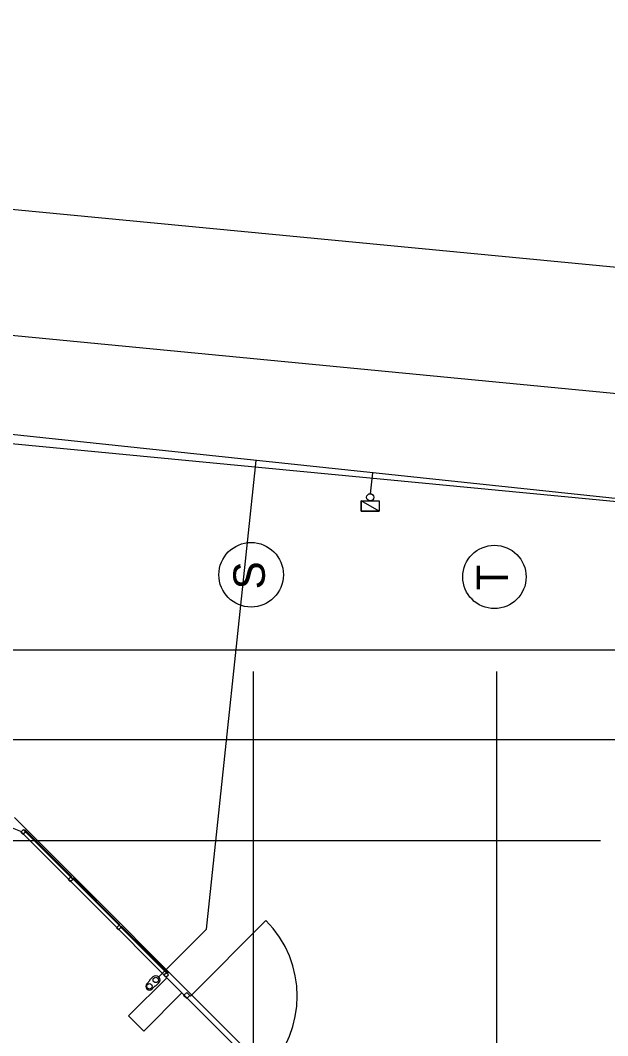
# Model space of a CAD drawing. Extents: x -264205 to -263659, y -1242401 to -1242060.
# Drawn here: x -263808.81 to -263792.45, y -1242093.38 to -1242065.11 of the extents above; entities that cross this region are included whole.
import ezdxf

# ---------------------------------------------------------------- set-up
doc = ezdxf.new("R2010")
doc.units = 0
for name, color, linetype in [('OBRUBNIKY_KOMUNIKACIE_PROJEKT', 7, 'Continuous'), ('OSI_STAVBY_KFA', 7, 'Continuous'), ('RAM_NA_TLAC_12xA4_1-250', 7, 'Continuous'), ('SITUACIA_DSP_2D', 7, 'Continuous')]:
    doc.layers.add(name, color=color, linetype=linetype)

msp = doc.modelspace()

# ---------------------------------------------------------------- linework, layer by layer
at = {"layer": 'OBRUBNIKY_KOMUNIKACIE_PROJEKT'}
for p, q in [((-263765.318, -1242074.565), (-263863.949, -1242065.106)), ((-263765.364, -1242078.076), (-263864.283, -1242068.59)), ((-263765.366, -1242081.09), (-263864.57, -1242071.577)), ((-263808.968, -1242087.307), (-263794.893, -1242101.382))]:
    msp.add_line(p, q, dxfattribs=at)
at = {"layer": 'OSI_STAVBY_KFA'}
for p, q in [((-263802.318, -1242083.237), (-263802.318, -1242083.237)), ((-263802.318, -1242083.237), (-263802.318, -1242246.707)), ((-263795.543, -1242083.237), (-263795.543, -1242083.237)), ((-263795.543, -1242083.237), (-263795.543, -1242246.707)), ((-263792.653, -1242087.957), (-263911.523, -1242087.957)), ((-263792.653, -1242087.957), (-263792.653, -1242087.957))]:
    msp.add_line(p, q, dxfattribs=at)
for centre, radius in [((-263802.378, -1242080.545), 0.899), ((-263795.603, -1242080.605), 0.882)]:
    msp.add_circle(centre, radius, dxfattribs=at)
at = {"layer": 'RAM_NA_TLAC_12xA4_1-250'}
msp.add_lwpolyline([(-263980.29, -1242085.136), (-263770.29, -1242085.136), (-263770.29, -1242307.886), (-263980.29, -1242307.886)], close=True, dxfattribs=at)
at = {"layer": 'SITUACIA_DSP_2D'}
for p, q in [((-263765.318, -1242074.565), (-263863.949, -1242065.106)), ((-263765.364, -1242078.076), (-263864.283, -1242068.59)), ((-263765.366, -1242081.09), (-263864.57, -1242071.577)), ((-263779.165, -1242079.809), (-263809.416, -1242076.605)), ((-263803.618, -1242090.413), (-263802.236, -1242077.366)), ((-263799.052, -1242078.288), (-263798.99, -1242077.71)), ((-263799.312, -1242078.777), (-263799.312, -1242078.487)), ((-263799.312, -1242078.487), (-263798.812, -1242078.487)), ((-263798.812, -1242078.777), (-263799.312, -1242078.487)), ((-263798.812, -1242078.777), (-263799.312, -1242078.487)), ((-263799.312, -1242078.487), (-263799.312, -1242078.777)), ((-263798.812, -1242078.487), (-263798.812, -1242078.777)), ((-263798.812, -1242078.777), (-263799.312, -1242078.777)), ((-263799.312, -1242078.777), (-263798.812, -1242078.777)), ((-263788.143, -1242082.64), (-263924.143, -1242082.64)), ((-263809.355, -1242087.457), (-263808.8, -1242087.687)), ((-263808.968, -1242087.307), (-263794.893, -1242101.382)), ((-263795.272, -1242101.215), (-263808.8, -1242087.687)), ((-263808.719, -1242087.641), (-263808.79, -1242087.712)), ((-263808.79, -1242087.712), (-263808.733, -1242087.769)), ((-263808.733, -1242087.769), (-263808.662, -1242087.698)), ((-263808.691, -1242087.67), (-263808.719, -1242087.641)), ((-263808.696, -1242087.665), (-263808.678, -1242087.647)), ((-263807.387, -1242088.973), (-263808.696, -1242087.665)), ((-263808.662, -1242087.698), (-263808.691, -1242087.67)), ((-263808.678, -1242087.647), (-263807.37, -1242088.955)), ((-263807.4, -1242088.96), (-263807.471, -1242089.031)), ((-263807.471, -1242089.031), (-263807.414, -1242089.088)), ((-263807.414, -1242089.088), (-263807.343, -1242089.017)), ((-263807.372, -1242088.989), (-263807.4, -1242088.96)), ((-263807.37, -1242088.955), (-263807.387, -1242088.973)), ((-263807.343, -1242089.017), (-263807.372, -1242088.989)), ((-263807.338, -1242088.987), (-263807.356, -1242089.005)), ((-263807.356, -1242089.005), (-263806.047, -1242090.313)), ((-263806.03, -1242090.295), (-263807.338, -1242088.987)), ((-263806.056, -1242090.304), (-263806.127, -1242090.375)), ((-263806.028, -1242090.333), (-263806.056, -1242090.304)), ((-263806.047, -1242090.313), (-263806.03, -1242090.295)), ((-263805.999, -1242090.361), (-263806.028, -1242090.333)), ((-263805.994, -1242090.331), (-263806.012, -1242090.349)), ((-263804.686, -1242091.639), (-263805.994, -1242090.331)), ((-263804.069, -1242092.276), (-263801.966, -1242090.173)), ((-263806.127, -1242090.375), (-263806.07, -1242090.432)), ((-263806.07, -1242090.432), (-263805.999, -1242090.361)), ((-263806.012, -1242090.349), (-263804.703, -1242091.657)), ((-263804.95, -1242091.744), (-263803.618, -1242090.413)), ((-263805.194, -1242091.823), (-263805.115, -1242091.744)), ((-263805.115, -1242091.744), (-263805.194, -1242091.823)), ((-263804.737, -1242091.624), (-263804.807, -1242091.694)), ((-263804.807, -1242091.694), (-263804.751, -1242091.751)), ((-263804.751, -1242091.751), (-263804.68, -1242091.68)), ((-263804.708, -1242091.652), (-263804.737, -1242091.624)), ((-263804.68, -1242091.68), (-263804.708, -1242091.652)), ((-263804.703, -1242091.657), (-263804.686, -1242091.639)), ((-263805.789, -1242092.824), (-263804.728, -1242091.764)), ((-263805.282, -1242091.931), (-263805.194, -1242091.843)), ((-263805.194, -1242091.843), (-263805.194, -1242091.823)), ((-263805.136, -1242092.077), (-263805.048, -1242091.988)), ((-263805.048, -1242091.988), (-263805.028, -1242091.988)), ((-263805.028, -1242091.988), (-263804.95, -1242091.91)), ((-263804.728, -1242091.764), (-263804.304, -1242092.188)), ((-263804.304, -1242092.188), (-263805.365, -1242093.249)), ((-263804.257, -1242092.259), (-263804.172, -1242092.174)), ((-263804.172, -1242092.344), (-263804.257, -1242092.259)), ((-263804.172, -1242092.174), (-263804.087, -1242092.259)), ((-263804.087, -1242092.259), (-263804.172, -1242092.344)), ((-263804.087, -1242092.259), (-263804.069, -1242092.276)), ((-263805.365, -1242093.249), (-263805.789, -1242092.824))]:
    msp.add_line(p, q, dxfattribs=at)
for centre, radius in [((-263799.062, -1242078.387), 0.1), ((-263805.032, -1242091.827), 0.075), ((-263805.209, -1242092.004), 0.075)]:
    msp.add_circle(centre, radius, dxfattribs=at)
for centre, radius, start, end in [((-263804.069, -1242092.276), 2.975, 314.9999, 44.9999), ((-263805.032, -1242091.827), 0.117, 315, 135), ((-263805.209, -1242092.004), 0.103, 135, 315)]:
    msp.add_arc(centre, radius, start, end, dxfattribs=at)

# ---------------------------------------------------------------- texts
at = {"layer": 'OSI_STAVBY_KFA'}
for s, p in [('S', (-263801.997, -1242080.952)), ('T', (-263795.222, -1242080.978))]:
    msp.add_text(s, height=0.875, rotation=90, dxfattribs=at).set_placement(p)

doc.saveas('drawing.dxf')
